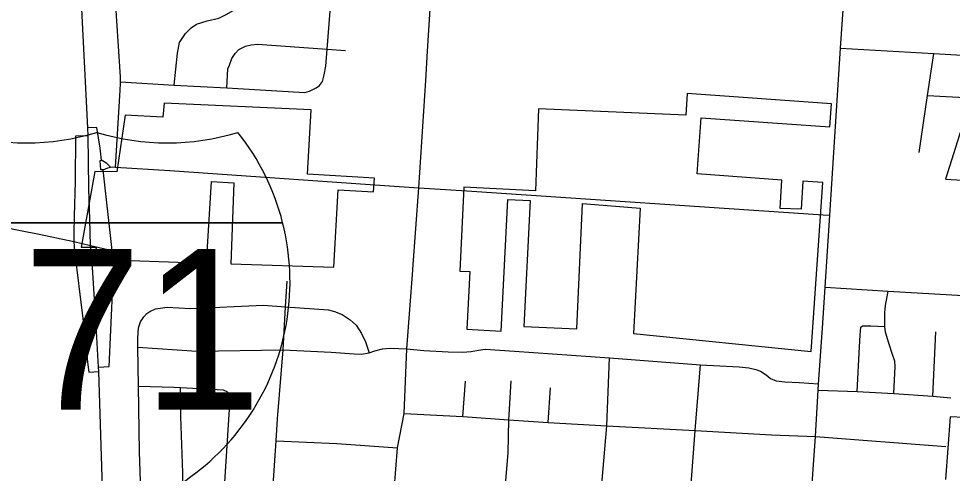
# Model space of a CAD drawing. Extents: x 1659811 to 1934326, y 644115 to 934867.
# Drawn here: x 1828662 to 1835913, y 743985 to 747522 of the extents above; entities that cross this region are included whole.
import ezdxf

# ---------------------------------------------------------------- set-up
doc = ezdxf.new("R2010")
doc.units = 0
for name, color, linetype in [('GM_X_City_Street', 7, 'Continuous'), ('GM_X_Corporation', 7, 'Continuous'), ('GM_X_County_Road', 7, 'Continuous'), ('GM_X_Interchange_Ramps', 7, 'Continuous'), ('GM_X_Interstate_Route', 7, 'Continuous'), ('GM_X_Interstate_Shield', 7, 'Continuous')]:
    doc.layers.add(name, color=color, linetype=linetype)

msp = doc.modelspace()

# ---------------------------------------------------------------- linework, layer by layer
at = {"layer": 'GM_X_City_Street'}
for points in [[(1829415.3, 746367), (1829449.8, 746964.9), (1829453.2, 747017.1), (1829453, 747029.1), (1829452.6, 747069.2), (1829417.9, 747623.5), (1829372.5, 748346.9), (1829384.1, 748379.1), (1829389.5, 748396), (1829391.9, 748403.2), (1829417.6, 748431.6), (1829476.8, 748506.4), (1829498.3, 748550.7), (1829501.9, 748584.9), (1829513.2, 748645.1), (1829536.1, 748987.7), (1829591.8, 749824.2), (1829685.6, 751241.1)], [(1831823.4, 747039.5), (1831837.7, 747267.9), (1831871.7, 747801.5), (1831922.5, 748599.2), (1831952.5, 749069.4), (1831971.4, 749365.4), (1832000.9, 749829.3), (1832022.6, 750169.7), (1832044.6, 750514.6), (1832093.3, 751101)], [(1830973.6, 746983.9), (1830999.4, 747002.2), (1831021.1, 747032.5), (1831034.5, 747084.8), (1831047.8, 747151), (1831058.5, 747285), (1831103, 747844.1), (1831130.4, 748187.9), (1831156.7, 748519), (1831166.3, 748559.2), (1831177.7, 748615.5), (1831209.8, 748685.5), (1831316.4, 748917.7), (1831331.8, 748972), (1831343.1, 749032.2), (1831374, 749497.6), (1831391.4, 749557.9), (1831407, 749592.1), (1831429.5, 749657.5), (1831453.5, 749726.9), (1831468.9, 749779.2), (1831474.2, 749843.4), (1831465.5, 749905.5), (1831445.1, 749947.4)], [(1834904.9, 745115.6), (1834927, 745433.3), (1834962.4, 745992.7), (1835045.3, 747291.7), (1835103.2, 748151.2), (1835122.3, 748424.6), (1835145, 748748.2)], [(1829869.6, 747005.4), (1829894.6, 747252.4), (1829911.7, 747336.8), (1829956.9, 747405.5), (1830002.4, 747450), (1830042.1, 747478.5), (1830125.8, 747505.5), (1830217.6, 747526.6), (1830279.3, 747555.3), (1830364.7, 747606.4), (1830477.8, 747689.8), (1830570.9, 747773), (1830638.4, 747819.9), (1830683.4, 747833.3), (1830694.2, 747836.5), (1830750, 747859.2), (1830872, 747858.5), (1831103, 747844.1)], [(1830277.5, 746982.3), (1830285.9, 747132.5), (1830299.7, 747158.7), (1830317.1, 747211), (1830342.6, 747251.4), (1830372.3, 747281.8), (1830424, 747308.4), (1830467.9, 747316.9), (1830515.9, 747323.5), (1831058.5, 747285), (1831200.4, 747275)], [(1835045.3, 747291.7), (1835769.4, 747251), (1836432.8, 747212), (1836489.7, 747209.3), (1836684.2, 747196.3), (1836731.8, 747193.9)], [(1835655.3, 746481.3), (1835721.6, 746924), (1835769.4, 747251)], [(1829453, 747029.1), (1829869.6, 747005.4), (1830277.5, 746982.3), (1830840, 746950.3), (1830884, 746946.8), (1830921.9, 746957.2), (1830973.6, 746983.9)], [(1831722.8, 745574.4), (1831771.1, 746206.2), (1831823.4, 747039.5)], [(1835721.6, 746924), (1836059.7, 746904.5), (1836087.1, 746902.9)], [(1831504.1, 746224.6), (1831771.1, 746206.2), (1832142.6, 746181.3)], [(1834909.2, 745996.3), (1834962.4, 745992.7)], [(1828516.9, 745904.2), (1828821.8, 745846.5), (1829091.8, 745788.5), (1829219.7, 745758.3), (1829387.1, 745718.7)], [(1831354.3, 740679.6), (1831375.7, 740992.5), (1831398.6, 741328.7), (1831424.4, 741705.2), (1831450.3, 742053.8), (1831481.1, 742467.4), (1831515.7, 742955.1), (1831529.7, 743152.9), (1831546.1, 743383.9), (1831578.7, 743842.5), (1831579.3, 743852.1), (1831603.1, 744182.8), (1831654.8, 744451.7), (1831676.1, 744954.3), (1831722.1, 745564.7), (1831722.8, 745574.4)], [(1830595.3, 743219.9), (1830639.5, 743893), (1830662.3, 744239.5), (1830673.5, 744409.7), (1830717, 744945.5), (1830735.6, 745281.1), (1830746.8, 745479.5)], [(1834927, 745433.3), (1835414.7, 745403.4), (1837168.4, 745301.7), (1838571.6, 745205.1), (1838598.8, 745203.5)], [(1835458.4, 744606.8), (1835468.8, 744815.5), (1835465.8, 744857.3), (1835447.9, 744910.9), (1835419.6, 744998.9), (1835394.3, 745082.4), (1835388.3, 745127.1), (1835388.3, 745236), (1835394.3, 745291.1), (1835414.7, 745403.4)], [(1829656.9, 745229.5), (1829681.1, 745243.3), (1829725.4, 745264.9), (1829815.6, 745278.1), (1829997.8, 745268.3), (1830564.8, 745293.5), (1830735.6, 745281.1), (1831067.9, 745257.7), (1831114.5, 745245.3), (1831174.3, 745219.7), (1831235.6, 745180.1), (1831283, 745138.9), (1831324.9, 745073.7), (1831356, 745006.9), (1831383.1, 744923.8)], [(1829612, 743848.7), (1829600.8, 744151.5), (1829592.8, 744664.6), (1829588.2, 744965.4), (1829587.1, 745037.7), (1829591.8, 745115.9), (1829608.3, 745163.8), (1829634.7, 745203.6), (1829656.9, 745229.5)], [(1834585, 740455.8), (1834629.3, 741157.2), (1834654.4, 741522.7), (1834677, 741825.6), (1834681.4, 741888.1), (1834706.5, 742251), (1834730, 742607.8), (1834755.2, 742923.7), (1834778.6, 743225.8), (1834809.8, 743686.7), (1834851.5, 744271.8), (1834871.9, 744632.2), (1834874.7, 744681.1), (1834904.9, 745115.6)], [(1835175.2, 744623.2), (1835193, 744969.1), (1835197.5, 745060), (1835203.5, 745122.7), (1835216.9, 745131.6), (1835281, 745131.6), (1835388.3, 745127.1)], [(1835762.3, 744586.5), (1835785.4, 745085.9)], [(1829588.2, 744965.4), (1830046.7, 744935), (1830717, 744945.5), (1831089.6, 744928.5), (1831266.6, 744913.7), (1831324.1, 744912.9), (1831383.1, 744923.8), (1831428.2, 744937.5), (1831486.6, 744953.2), (1831548.2, 744957.7), (1831676.1, 744954.3), (1831809.6, 744940.9), (1831998, 744930.8), (1832109, 744927.4), (1832177.5, 744934.1), (1832232.4, 744944.2), (1832285.6, 744950.8), (1832511.7, 744936.4), (1833252, 744884.2), (1833957.3, 744828.7), (1834257.3, 744812.7), (1834332.4, 744805.3), (1834387.7, 744794.2), (1834424.6, 744779.5), (1834467.6, 744751.2), (1834502, 744724.1), (1834546.3, 744705.7), (1834612.7, 744697.1), (1834723.4, 744690.9), (1834874.7, 744681.1)], [(1833144.6, 743316), (1833148.4, 743381.4), (1833178.9, 743750.4), (1833228.8, 744355.9), (1833252, 744884.2)], [(1833832.2, 743257.2), (1833869.1, 743710.1), (1833882, 743867.4), (1833917.3, 744318.2), (1833957.3, 744828.7)], [(1829592.8, 744664.6), (1829865.9, 744656.1), (1829918.2, 744653.2), (1830250.2, 744634.3), (1830278.1, 744622), (1830292, 744609.9)], [(1829894.5, 743544.1), (1829904.2, 743613.3), (1829927.6, 743759.5), (1829938.5, 743855.6), (1829937.7, 743989.9), (1829921.8, 744425.1), (1829918.2, 744653.2)], [(1832112.1, 744428.7), (1832132.5, 744701.8)], [(1832470.7, 744439.2), (1832486.9, 744704.4)], [(1832775, 744380.6), (1832793.5, 744651.2)], [(1830042.8, 743443.6), (1830123.3, 743484.9), (1830187.8, 743532.4), (1830218.3, 743574.2), (1830242.7, 743622.1), (1830251.8, 743738.3), (1830263, 743916.6), (1830303.6, 744565.7), (1830301.9, 744589.8), (1830292, 744609.9)], [(1834871.9, 744632.2), (1835175.2, 744623.2), (1835458.4, 744606.8), (1835762.3, 744586.5), (1835901.8, 744572.4)], [(1831654.8, 744451.7), (1832112.1, 744428.7), (1832468.3, 744400.8), (1832775, 744380.6), (1833228.8, 744355.9), (1833917.3, 744318.2), (1834509.6, 744285.8), (1834851.5, 744271.8)], [(1832412.1, 743378.2), (1832438.4, 743837.5), (1832464.6, 744145.8), (1832468.3, 744400.8), (1832470.7, 744439.2)], [(1830662.3, 744239.5), (1831133.5, 744216.8), (1831603.1, 744182.8)], [(1834851.5, 744271.8), (1834851.5, 744271.8), (1835863.3, 744193.7)]]:
    msp.add_lwpolyline(points, dxfattribs=at)
at = {"layer": 'GM_X_Corporation'}
for points in [[(1836137.8, 747152.5), (1835861, 746273.3), (1837102.3, 746201.6)], [(1838548.9, 744296), (1835895.8, 744424.4), (1835859.2, 743937.1)]]:
    msp.add_lwpolyline(points, dxfattribs=at)
for points in [[(1832087.6, 745559), (1832165.6, 745555.1), (1832143.9, 745105.8), (1832409.1, 745091.1), (1832462.2, 746115.1), (1832634.8, 746108.2), (1832584.2, 745127.4), (1832996.2, 745109), (1833039.9, 746082.9), (1833489, 746048.3), (1833437.9, 745073.7), (1834816.2, 744933.4), (1834908.7, 746246.2), (1834752.3, 746256.4), (1834738.7, 746039.9), (1834575, 746044), (1834588.6, 746265.9), (1833932.8, 746314.9), (1833963.5, 746750.9), (1834961.4, 746680.7), (1834974, 746860.3), (1833854.8, 746939), (1833842.9, 746770.6), (1832699.8, 746819.7), (1832676.5, 746182.6), (1832120, 746210.2)], [(1829232.9, 745650.4), (1830121, 745620.7), (1830159.7, 746254.3), (1830334.4, 746244.2), (1830310.7, 745614.3), (1831109.6, 745587.6), (1831143.9, 746190.6), (1831418.5, 746175), (1831424.5, 746281.4), (1830905.4, 746310.9), (1830934, 746813.3), (1829792.4, 746863), (1829781.2, 746756.2), (1829489, 746771.7), (1829423.8, 746330.8), (1829252.5, 746333.7), (1829148, 745743.4), (1829265.6, 745743.4)]]:
    msp.add_lwpolyline(points, close=True, dxfattribs=at)
at = {"layer": 'GM_X_County_Road'}
for points in [[(1829317.5, 746346.3), (1829354.7, 746362), (1829376.2, 746366.4), (1829394.2, 746368.5), (1829415.3, 746367), (1829837.2, 746339.6), (1831504.1, 746224.6)], [(1829387.1, 745718.7), (1829317.5, 746346.3)], [(1832142.6, 746181.3), (1834909.2, 745996.3)]]:
    msp.add_lwpolyline(points, dxfattribs=at)
at = {"layer": 'GM_X_Interchange_Ramps'}
for points in [[(1829376.2, 746366.4), (1829347.6, 746394.1), (1829305, 746421.5), (1829295.9, 746514.7), (1829269.7, 746675.3), (1829199.3, 746672.6)], [(1829202.8, 746611.4), (1829102.7, 746607.5), (1829099.9, 746254.5), (1829093.3, 745986.1), (1829090.1, 745851.7), (1829091.8, 745788.5)], [(1829317.5, 746346.3), (1829300.7, 746346.8), (1829294.7, 746419.6), (1829305, 746421.5)], [(1829091.8, 745788.5), (1829095.8, 745712.6), (1829159.6, 745188.7), (1829200.2, 744830.3), (1829206.2, 744772.6), (1829283.9, 744777.5)], [(1829282, 744812.1), (1829364.1, 744817.3), (1829383.1, 745214.1), (1829399.6, 745554), (1829398.9, 745646.7), (1829387.1, 745718.7)]]:
    msp.add_lwpolyline(points, dxfattribs=at)
at = {"layer": 'GM_X_Interstate_Route'}
for points in [[(1829204.8, 746410.6), (1829202.8, 746611.4), (1829199.3, 746672.6), (1829136.5, 747906), (1829098.1, 748433.3), (1829073.5, 748957.1), (1829025, 749844.7), (1829009.4, 750138.8), (1829002.1, 750376.2), (1829005.6, 750582.9), (1829019.6, 750738.8), (1829043.8, 750820.6), (1829066.1, 750975.2), (1829121.8, 751270.3)], [(1829213.9, 745959), (1829206.9, 746200), (1829204.8, 746410.6)], [(1829314.7, 743790.5), (1829283.9, 744777.5), (1829282, 744812.1), (1829266.6, 745091.7), (1829235.4, 745587.1), (1829219.7, 745758.3), (1829213.9, 745959)]]:
    msp.add_lwpolyline(points, dxfattribs=at)
at = {"layer": 'GM_X_Interstate_Shield'}
for p, q in [((1827826.7, 745933.9), (1830712.2, 745933.9)), ((1830712.2, 745933.9), (1827826.7, 745933.9)), ((1830712.2, 745933.9), (1827826.7, 745933.9))]:
    msp.add_line(p, q, dxfattribs=at)
for centre, start, end in [((1828721.6, 748430.2), 253.00908, 286.99093), ((1829817.4, 748430.2), 253.00908, 286.99093), ((1828894.5, 745474.2), 14.19335, 38.33104), ((1829644.5, 745474.2), 165.80665, 258.46304), ((1828894.5, 745474.2), 281.53696, 14.19335)]:
    msp.add_arc(centre, 1875, start, end, dxfattribs=at)

# ---------------------------------------------------------------- texts
msp.add_text('71', height=1250, dxfattribs=at).set_placement((1828692, 744480.8))

doc.saveas('drawing.dxf')
